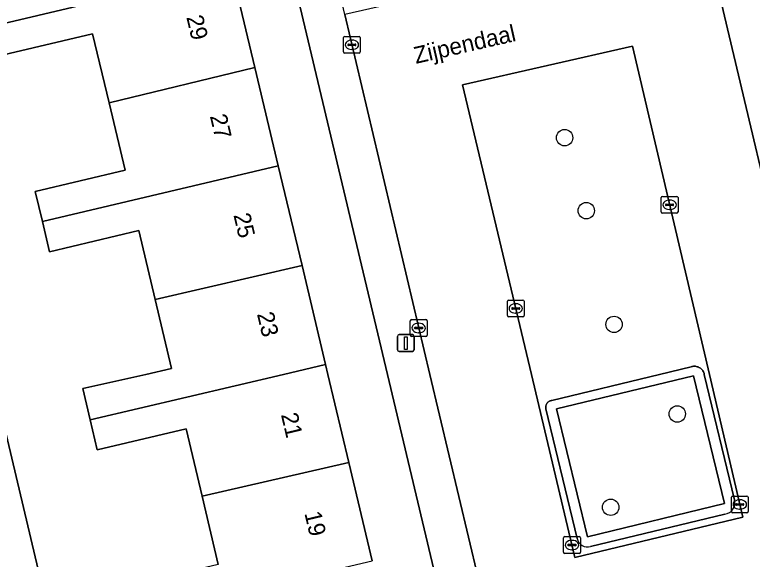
# Model space of a CAD drawing. Extents: x 158031 to 159244, y 380104 to 381214.
# Drawn here: x 158424.21 to 158468.09, y 380739 to 380771.4 of the extents above; entities that cross this region are included whole.
import ezdxf

# ---------------------------------------------------------------- set-up
doc = ezdxf.new("R2010")
doc.units = 0
for name, color, linetype in [('IMGEO_Boom', 7, 'Continuous'), ('IMGEO_Erf', 7, 'Continuous'), ('IMGEO_Groenvoorziening', 7, 'Continuous'), ('IMGEO_Kolk', 7, 'Continuous'), ('IMGEO_Lichtmast', 7, 'Continuous'), ('IMGEO_Openbare_ruimte_label', 7, 'Continuous'), ('IMGEO_Pand', 7, 'Continuous'), ('IMGEO_Pand_nummerreeks', 7, 'Continuous'), ('IMGEO_Parkeervlak_open', 7, 'Continuous'), ('IMGEO_Rijbaan_lokaal_open', 7, 'Continuous'), ('IMGEO_Voetpad_open', 7, 'Continuous')]:
    doc.layers.add(name, color=color, linetype=linetype)

msp = doc.modelspace()

# ---------------------------------------------------------------- linework, layer by layer
at = {"layer": 'IMGEO_Boom'}
for centre in [(158456.927, 380764.082), (158458.217, 380759.74), (158459.87, 380752.972), (158463.631, 380747.644), (158459.671, 380742.093)]:
    msp.add_circle(centre, 0.489, dxfattribs=at)
at = {"layer": 'IMGEO_Erf'}
for points in [[(158462.621, 380681.705), (158446.395, 380750), (158436.282, 380792.566), (158432.897, 380791.821), (158434.334, 380785.781), (158435.727, 380779.925), (158437.116, 380774.089), (158438.504, 380768.254), (158439.893, 380762.418), (158441.304, 380756.485), (158442.706, 380750.591), (158442.847, 380750), (158444.097, 380744.746), (158445.485, 380738.91)], [(158414.008, 380787.381), (158430.734, 380716.678)], [(158436.318, 380738.689), (158435.358, 380742.748), (158434.407, 380746.767), (158429.123, 380745.518), (158428.703, 380747.294), (158428.264, 380749.15), (158432.013, 380750), (158433.548, 380750.348), (158432.573, 380754.445), (158431.594, 380758.561), (158426.287, 380757.299), (158425.86, 380759.096), (158425.437, 380760.872), (158430.781, 380762.143), (158429.827, 380766.152), (158428.847, 380770.271), (158423.551, 380769.011)]]:
    msp.add_lwpolyline(points, dxfattribs=at)
at = {"layer": 'IMGEO_Groenvoorziening'}
msp.add_lwpolyline([(158464.602, 380749.916), (158456.446, 380747.948), (158458.282, 380740.34), (158466.438, 380742.308)], close=True, dxfattribs=at)
at = {"layer": 'IMGEO_Kolk'}
for p, q in [((158443.772, 380769.186), (158443.772, 380770.038)), ((158443.847, 380770.112), (158444.699, 380770.112)), ((158444.26, 380769.892), (158444.285, 380769.892)), ((158444.773, 380770.038), (158444.773, 380769.186)), ((158444.031, 380769.606), (158444.031, 380769.618)), ((158444.469, 380769.569), (158444.071, 380769.569)), ((158444.074, 380769.655), (158444.472, 380769.655)), ((158444.515, 380769.618), (158444.515, 380769.606)), ((158444.699, 380769.112), (158443.847, 380769.112)), ((158444.283, 380769.332), (158444.258, 380769.332)), ((158462.673, 380759.664), (158462.673, 380760.516)), ((158462.748, 380760.59), (158463.6, 380760.59)), ((158463.161, 380760.37), (158463.186, 380760.37)), ((158463.674, 380760.516), (158463.674, 380759.664)), ((158462.932, 380760.084), (158462.932, 380760.096)), ((158463.37, 380760.047), (158462.972, 380760.047)), ((158462.975, 380760.133), (158463.373, 380760.133)), ((158463.184, 380759.81), (158463.159, 380759.81)), ((158463.416, 380760.096), (158463.416, 380760.084)), ((158463.6, 380759.59), (158462.748, 380759.59)), ((158453.522, 380753.496), (158453.522, 380754.348)), ((158453.597, 380754.422), (158454.449, 380754.422)), ((158454.01, 380754.202), (158454.035, 380754.202)), ((158454.523, 380754.348), (158454.523, 380753.496)), ((158453.781, 380753.916), (158453.781, 380753.928)), ((158454.219, 380753.879), (158453.821, 380753.879)), ((158453.824, 380753.965), (158454.222, 380753.965)), ((158454.033, 380753.642), (158454.008, 380753.642)), ((158454.265, 380753.928), (158454.265, 380753.916)), ((158447.746, 380752.333), (158447.746, 380753.185)), ((158447.821, 380753.259), (158448.673, 380753.259)), ((158448.747, 380753.185), (158448.747, 380752.333)), ((158454.449, 380753.422), (158453.597, 380753.422)), ((158448.005, 380752.753), (158448.005, 380752.765)), ((158448.443, 380752.716), (158448.045, 380752.716)), ((158448.048, 380752.802), (158448.446, 380752.802)), ((158448.234, 380753.039), (158448.259, 380753.039)), ((158448.489, 380752.765), (158448.489, 380752.753)), ((158448.257, 380752.479), (158448.232, 380752.479)), ((158448.673, 380752.259), (158447.821, 380752.259)), ((158466.851, 380741.833), (158466.851, 380742.685)), ((158466.926, 380742.759), (158467.778, 380742.759)), ((158467.852, 380742.685), (158467.852, 380741.833)), ((158467.11, 380742.253), (158467.11, 380742.265)), ((158467.548, 380742.216), (158467.15, 380742.216)), ((158467.153, 380742.302), (158467.551, 380742.302)), ((158467.339, 380742.539), (158467.364, 380742.539)), ((158467.594, 380742.265), (158467.594, 380742.253)), ((158467.778, 380741.759), (158466.926, 380741.759)), ((158467.362, 380741.979), (158467.337, 380741.979)), ((158456.868, 380739.418), (158456.868, 380740.27)), ((158456.943, 380740.344), (158457.795, 380740.344)), ((158457.356, 380740.124), (158457.381, 380740.124)), ((158457.869, 380740.27), (158457.869, 380739.418)), ((158457.127, 380739.838), (158457.127, 380739.85)), ((158457.565, 380739.801), (158457.167, 380739.801)), ((158457.17, 380739.887), (158457.568, 380739.887)), ((158457.379, 380739.564), (158457.354, 380739.564)), ((158457.611, 380739.85), (158457.611, 380739.838)), ((158457.795, 380739.344), (158456.943, 380739.344))]:
    msp.add_line(p, q, dxfattribs=at)
for points in [[(158443.772, 380769.186), (158443.772, 380770.038)], [(158443.847, 380770.112), (158444.699, 380770.112)], [(158444.773, 380770.038), (158444.773, 380769.186)], [(158444.699, 380769.112), (158443.847, 380769.112)], [(158462.673, 380759.664), (158462.673, 380760.516)], [(158462.748, 380760.59), (158463.6, 380760.59)], [(158463.674, 380760.516), (158463.674, 380759.664)], [(158463.6, 380759.59), (158462.748, 380759.59)], [(158453.522, 380753.496), (158453.522, 380754.348)], [(158453.597, 380754.422), (158454.449, 380754.422)], [(158454.523, 380754.348), (158454.523, 380753.496)], [(158447.746, 380752.333), (158447.746, 380753.185)], [(158447.821, 380753.259), (158448.673, 380753.259)], [(158448.747, 380753.185), (158448.747, 380752.333)], [(158454.449, 380753.422), (158453.597, 380753.422)], [(158448.673, 380752.259), (158447.821, 380752.259)], [(158466.851, 380741.833), (158466.851, 380742.685)], [(158466.926, 380742.759), (158467.778, 380742.759)], [(158467.852, 380742.685), (158467.852, 380741.833)], [(158467.778, 380741.759), (158466.926, 380741.759)], [(158456.868, 380739.418), (158456.868, 380740.27)], [(158456.943, 380740.344), (158457.795, 380740.344)], [(158457.869, 380740.27), (158457.869, 380739.418)], [(158457.795, 380739.344), (158456.943, 380739.344)]]:
    msp.add_lwpolyline(points, dxfattribs=at)
for centre, radius, start, end in [((158443.849, 380770.036), 0.0765, 91.552, 178.448), ((158443.849, 380770.036), 0.0765, 91.552, 178.448), ((158444.697, 380770.036), 0.0765, 1.552, 88.448), ((158444.697, 380770.036), 0.0765, 1.552, 88.448), ((158444.071, 380769.615), 0.0403, 85.8775, 175.7526), ((158444.068, 380769.605), 0.0366, 178.938, 274.7102), ((158444.472, 380769.612), 0.043, 264.8664, 352.4533), ((158444.476, 380769.617), 0.0386, 1.7309, 96.639), ((158443.849, 380769.188), 0.0765, 181.552, 268.448), ((158443.849, 380769.188), 0.0765, 181.552, 268.448), ((158444.697, 380769.188), 0.0765, 271.552, 358.448), ((158444.697, 380769.188), 0.0765, 271.552, 358.448), ((158462.75, 380760.514), 0.0765, 91.552, 178.448), ((158462.75, 380760.514), 0.0765, 91.552, 178.448), ((158463.598, 380760.514), 0.0765, 1.552, 88.448), ((158463.598, 380760.514), 0.0765, 1.552, 88.448), ((158462.972, 380760.093), 0.0403, 85.8775, 175.7526), ((158462.969, 380760.083), 0.0366, 178.938, 274.7102), ((158463.373, 380760.09), 0.043, 264.8664, 352.4533), ((158463.377, 380760.095), 0.0386, 1.7309, 96.639), ((158462.75, 380759.666), 0.0765, 181.552, 268.448), ((158462.75, 380759.666), 0.0765, 181.552, 268.448), ((158463.598, 380759.666), 0.0765, 271.552, 358.448), ((158463.598, 380759.666), 0.0765, 271.552, 358.448), ((158453.599, 380754.346), 0.0765, 91.552, 178.448), ((158453.599, 380754.346), 0.0765, 91.552, 178.448), ((158454.447, 380754.346), 0.0765, 1.552, 88.448), ((158454.447, 380754.346), 0.0765, 1.552, 88.448), ((158453.821, 380753.925), 0.0403, 85.8775, 175.7526), ((158453.818, 380753.915), 0.0366, 178.938, 274.7102), ((158454.222, 380753.922), 0.043, 264.8664, 352.4533), ((158454.226, 380753.927), 0.0386, 1.7309, 96.639), ((158447.823, 380753.183), 0.0765, 91.552, 178.448), ((158447.823, 380753.183), 0.0765, 91.552, 178.448), ((158448.671, 380753.183), 0.0765, 1.552, 88.448), ((158448.671, 380753.183), 0.0765, 1.552, 88.448), ((158453.599, 380753.498), 0.0765, 181.552, 268.448), ((158453.599, 380753.498), 0.0765, 181.552, 268.448), ((158454.447, 380753.498), 0.0765, 271.552, 358.448), ((158454.447, 380753.498), 0.0765, 271.552, 358.448), ((158448.045, 380752.762), 0.0403, 85.8775, 175.7526), ((158448.042, 380752.752), 0.0366, 178.938, 274.7102), ((158448.446, 380752.759), 0.043, 264.8664, 352.4533), ((158448.45, 380752.764), 0.0386, 1.7309, 96.639), ((158447.823, 380752.335), 0.0765, 181.552, 268.448), ((158447.823, 380752.335), 0.0765, 181.552, 268.448), ((158448.671, 380752.335), 0.0765, 271.552, 358.448), ((158448.671, 380752.335), 0.0765, 271.552, 358.448), ((158466.928, 380742.683), 0.0765, 91.552, 178.448), ((158466.928, 380742.683), 0.0765, 91.552, 178.448), ((158467.776, 380742.683), 0.0765, 1.552, 88.448), ((158467.776, 380742.683), 0.0765, 1.552, 88.448), ((158467.15, 380742.262), 0.0403, 85.8775, 175.7526), ((158467.147, 380742.252), 0.0366, 178.938, 274.7102), ((158467.551, 380742.259), 0.043, 264.8664, 352.4533), ((158467.555, 380742.264), 0.0386, 1.7309, 96.639), ((158466.928, 380741.835), 0.0765, 181.552, 268.448), ((158466.928, 380741.835), 0.0765, 181.552, 268.448), ((158467.776, 380741.835), 0.0765, 271.552, 358.448), ((158467.776, 380741.835), 0.0765, 271.552, 358.448), ((158456.945, 380740.268), 0.0765, 91.552, 178.448), ((158456.945, 380740.268), 0.0765, 91.552, 178.448), ((158457.793, 380740.268), 0.0765, 1.552, 88.448), ((158457.793, 380740.268), 0.0765, 1.552, 88.448), ((158457.167, 380739.847), 0.0403, 85.8775, 175.7526), ((158457.164, 380739.837), 0.0366, 178.938, 274.7102), ((158457.568, 380739.844), 0.043, 264.8664, 352.4533), ((158457.572, 380739.849), 0.0386, 1.7309, 96.639), ((158456.945, 380739.42), 0.0765, 181.552, 268.448), ((158456.945, 380739.42), 0.0765, 181.552, 268.448), ((158457.793, 380739.42), 0.0765, 271.552, 358.448), ((158457.793, 380739.42), 0.0765, 271.552, 358.448)]:
    msp.add_arc(centre, radius, start, end, dxfattribs=at)
for centre, major_axis, ratio, start_param, end_param in [((158444.259, 380769.612), (-0.387, 0.002), 0.722429, 4.712389, 7.853982), ((158444.284, 380769.612), (-0.39, 0.002), 0.717154, 1.570796, 4.712389), ((158463.16, 380760.09), (-0.387, 0.002), 0.722429, 4.712389, 7.853982), ((158463.185, 380760.09), (-0.39, 0.002), 0.717154, 1.570796, 4.712389), ((158454.009, 380753.922), (-0.387, 0.002), 0.722429, 4.712389, 7.853982), ((158454.034, 380753.922), (-0.39, 0.002), 0.717154, 1.570796, 4.712389), ((158448.233, 380752.759), (-0.387, 0.002), 0.722429, 4.712389, 7.853982), ((158448.258, 380752.759), (-0.39, 0.002), 0.717154, 1.570796, 4.712389), ((158467.338, 380742.259), (-0.387, 0.002), 0.722429, 4.712389, 7.853982), ((158467.363, 380742.259), (-0.39, 0.002), 0.717154, 1.570796, 4.712389), ((158457.355, 380739.844), (-0.387, 0.002), 0.722429, 4.712389, 7.853982), ((158457.38, 380739.844), (-0.39, 0.002), 0.717154, 1.570796, 4.712389)]:
    msp.add_ellipse(centre, major_axis=major_axis, ratio=ratio, start_param=start_param, end_param=end_param, dxfattribs=at)
at = {"layer": 'IMGEO_Lichtmast'}
for p, q in [((158447.085, 380752.362), (158447.875, 380752.362)), ((158447.875, 380752.362), (158447.085, 380752.362)), ((158446.985, 380751.462), (158446.985, 380752.262)), ((158446.985, 380752.262), (158446.985, 380751.462)), ((158447.975, 380752.262), (158447.975, 380751.462)), ((158447.975, 380751.462), (158447.975, 380752.262)), ((158447.875, 380751.362), (158447.085, 380751.362)), ((158447.085, 380751.362), (158447.875, 380751.362))]:
    msp.add_line(p, q, dxfattribs=at)
msp.add_lwpolyline([(158447.405, 380752.237), (158447.555, 380752.237), (158447.555, 380751.487), (158447.405, 380751.487), (158447.405, 380752.237)], dxfattribs=at)
for centre, start, end in [((158447.085, 380752.262), 90, 180), ((158447.085, 380752.262), 90, 180), ((158447.875, 380752.262), 0, 90), ((158447.875, 380752.262), 360, 90), ((158447.085, 380751.462), 180, 270), ((158447.085, 380751.462), 180, 270), ((158447.875, 380751.462), 270, 0), ((158447.875, 380751.462), 270, 0)]:
    msp.add_arc(centre, 0.1, start, end, dxfattribs=at)
at = {"layer": 'IMGEO_Pand'}
for points in [[(158423.13, 380770.781), (158437.116, 380774.089), (158435.727, 380779.925), (158427.113, 380777.865), (158427.007, 380777.84), (158427.938, 380773.928), (158422.679, 380772.677)], [(158423.13, 380770.781), (158423.551, 380769.011), (158428.847, 380770.271), (158429.827, 380766.152), (158438.504, 380768.254), (158437.116, 380774.089)], [(158429.827, 380766.152), (158430.781, 380762.143), (158425.437, 380760.872), (158425.86, 380759.096), (158439.893, 380762.418), (158438.504, 380768.254)], [(158439.893, 380762.418), (158425.86, 380759.096), (158426.287, 380757.299), (158431.594, 380758.561), (158432.573, 380754.445), (158441.304, 380756.485)], [(158428.703, 380747.294), (158440.197, 380750), (158442.706, 380750.591), (158441.304, 380756.485), (158432.573, 380754.445), (158433.548, 380750.348), (158432.013, 380750), (158428.264, 380749.15)], [(158428.703, 380747.294), (158429.123, 380745.518), (158434.407, 380746.767), (158435.358, 380742.748), (158444.097, 380744.746), (158442.847, 380750), (158442.706, 380750.591), (158440.197, 380750)], [(158445.485, 380738.91), (158444.097, 380744.746), (158435.358, 380742.748), (158436.318, 380738.689), (158431.112, 380737.457), (158431.543, 380735.635)]]:
    msp.add_lwpolyline(points, close=True, dxfattribs=at)
at = {"layer": 'IMGEO_Parkeervlak_open'}
msp.add_lwpolyline([(158467.529, 380741.51), (158465.539, 380750), (158460.961, 380769.536), (158450.858, 380767.228), (158454.953, 380750), (158457.544, 380739.101)], close=True, dxfattribs=at)
for points in [[(158457.68, 380740.235), (158455.818, 380747.951), (158455.811, 380747.982), (158455.807, 380748.018), (158455.806, 380748.054), (158455.808, 380748.09), (158455.813, 380748.126), (158455.822, 380748.161), (158455.833, 380748.195), (158455.848, 380748.228), (158455.865, 380748.26), (158455.885, 380748.29), (158455.908, 380748.318), (158455.933, 380748.344), (158455.96, 380748.367), (158455.99, 380748.388), (158456.021, 380748.407), (158456.054, 380748.422), (158456.088, 380748.434), (158456.122, 380748.444), (158456.158, 380748.45), (158462.579, 380750), (158464.464, 380750.455), (158464.491, 380750.463), (158464.545, 380750.474), (158464.599, 380750.48), (158464.653, 380750.482), (158464.708, 380750.478), (158464.762, 380750.47), (158464.815, 380750.457), (158464.866, 380750.44), (158464.916, 380750.417), (158464.964, 380750.391), (158465.009, 380750.36), (158465.051, 380750.325), (158465.09, 380750.287), (158465.126, 380750.245), (158465.157, 380750.201), (158465.185, 380750.154), (158465.208, 380750.104), (158465.226, 380750.053), (158465.24, 380750), (158467.043, 380742.53)], [(158466.465, 380741.687), (158458.473, 380739.759)]]:
    msp.add_lwpolyline(points, dxfattribs=at)
for centre, radius, start, end in [((158466.378, 380742.366), 0.685, 277.2701, 13.8572), ((158458.286, 380740.347), 0.617, 190.4262, 287.625)]:
    msp.add_arc(centre, radius, start, end, dxfattribs=at)
at = {"layer": 'IMGEO_Rijbaan_lokaal_open'}
for points in [[(158465.25, 380776.353), (158458.389, 380774.771), (158448.498, 380772.49), (158443.849, 380771.419), (158448.9, 380750), (158465.02, 380682.236), (158470.774, 380683.592), (158470.103, 380686.415), (158466.174, 380702.945), (158464.407, 380710.377), (158459.972, 380729.032), (158458.956, 380733.307), (158474.565, 380737.039), (158471.494, 380750)], [(158467.529, 380741.51), (158457.544, 380739.101), (158454.953, 380750), (158450.858, 380767.228), (158460.961, 380769.536), (158465.539, 380750)]]:
    msp.add_lwpolyline(points, close=True, dxfattribs=at)
at = {"layer": 'IMGEO_Voetpad_open'}
for points in [[(158448.9, 380750), (158443.849, 380771.419), (158440.318, 380786.43), (158438.744, 380793.123), (158436.282, 380792.566), (158446.395, 380750), (158462.621, 380681.705), (158465.02, 380682.236)], [(158458.282, 380740.34), (158456.446, 380747.948), (158464.602, 380749.916), (158466.438, 380742.308)]]:
    msp.add_lwpolyline(points, close=True, dxfattribs=at)
for points in [[(158474.034, 380750), (158464.897, 380788.727), (158462.971, 380788.162), (158464.37, 380782.233), (158465.734, 380776.456), (158465.25, 380776.353), (158471.494, 380750)], [(158430.734, 380716.678), (158414.008, 380787.381)], [(158467.043, 380742.53), (158465.24, 380750), (158465.226, 380750.053), (158465.208, 380750.104), (158465.185, 380750.154), (158465.157, 380750.201), (158465.126, 380750.245), (158465.09, 380750.287), (158465.051, 380750.325), (158465.009, 380750.36), (158464.964, 380750.391), (158464.916, 380750.417), (158464.866, 380750.44), (158464.815, 380750.457), (158464.762, 380750.47), (158464.708, 380750.478), (158464.653, 380750.482), (158464.599, 380750.48), (158464.545, 380750.474), (158464.491, 380750.463), (158464.464, 380750.455), (158462.579, 380750), (158456.158, 380748.45), (158456.122, 380748.444), (158456.088, 380748.434), (158456.054, 380748.422), (158456.021, 380748.407), (158455.99, 380748.388), (158455.96, 380748.367), (158455.933, 380748.344), (158455.908, 380748.318), (158455.885, 380748.29), (158455.865, 380748.26), (158455.848, 380748.228), (158455.833, 380748.195), (158455.822, 380748.161), (158455.813, 380748.126), (158455.808, 380748.09), (158455.806, 380748.054), (158455.807, 380748.018), (158455.811, 380747.982), (158455.818, 380747.951), (158457.68, 380740.235)], [(158458.473, 380739.759), (158466.465, 380741.687)]]:
    msp.add_lwpolyline(points, dxfattribs=at)
for centre, radius, start, end in [((158466.378, 380742.366), 0.685, 277.2701, 13.8572), ((158458.286, 380740.347), 0.617, 190.4262, 287.625)]:
    msp.add_arc(centre, radius, start, end, dxfattribs=at)

# ---------------------------------------------------------------- texts
at = {"layer": 'IMGEO_Openbare_ruimte_label'}
msp.add_text('Zijpendaal', height=1, rotation=12.883, dxfattribs=at).set_placement((158448.081, 380768.474))
at = {"layer": 'IMGEO_Pand_nummerreeks'}
for s, p in [('29', (158434.417, 380771.259)), ('27', (158435.818, 380765.371)), ('25', (158437.218, 380759.484)), ('23', (158438.619, 380753.597)), ('21', (158440.046, 380747.6)), ('19', (158441.441, 380741.734))]:
    msp.add_text(s, height=1, rotation=283.3824, dxfattribs=at).set_placement(p)

doc.saveas('drawing.dxf')
